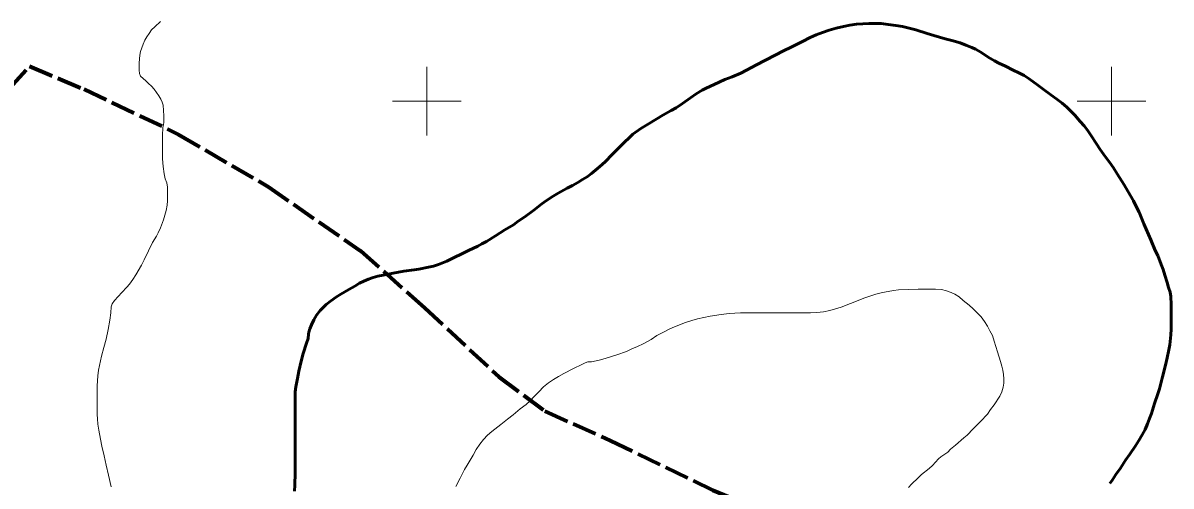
# Model space of a CAD drawing. Extents: x 240591 to 242335, y 5323482 to 5326937.
# Drawn here: x 241082 to 241417.4, y 5325887.6 to 5326022.8 of the extents above; entities that cross this region are included whole.
import ezdxf

# ---------------------------------------------------------------- set-up
doc = ezdxf.new("R2010")
doc.units = 0
doc.header["$LTSCALE"] = 1.2
doc.linetypes.add('LONG_DASHED', pattern=[7.5, 6, -1.5])
for name, color, linetype, lineweight in [('1', 7, 'Continuous', 53), ('2', 7, 'Continuous', 13), ('22', 7, 'LONG_DASHED', 70), ('61', 7, 'Continuous', 13)]:
    doc.layers.add(name, color=color, linetype=linetype, lineweight=lineweight)

msp = doc.modelspace()

# ---------------------------------------------------------------- linework, layer by layer
at = {"layer": '1', "linetype": 'LONG_DASHED'}
for points in [[(241414.9, 5325919.5), (241415.8, 5325922.9), (241416.3, 5325925), (241416.8, 5325927.4), (241417, 5325928.8), (241417.3, 5325931.7), (241417.4, 5325933.4), (241417.4, 5325935), (241417.4, 5325938.1), (241417.4, 5325940.6), (241417.3, 5325942.9), (241417.1, 5325944.2), (241416.7, 5325945.6), (241416.3, 5325947), (241415.6, 5325949.2), (241415.1, 5325950.8), (241414.5, 5325952.3), (241413.5, 5325954.9), (241412.8, 5325956.4), (241411.5, 5325959.5), (241410.1, 5325962.6), (241409.5, 5325964.2), (241408.1, 5325967.6), (241407.2, 5325969.2), (241406.4, 5325970.9), (241405.5, 5325972.5), (241403.7, 5325975.6), (241401.7, 5325978.8), (241400.6, 5325980.5), (241399.4, 5325982.2), (241398.2, 5325983.8), (241396.7, 5325985.9), (241395.6, 5325987.5), (241394, 5325990.1), (241393, 5325991.5), (241392, 5325992.8), (241390.9, 5325994.1), (241389.3, 5325995.9), (241387, 5325998.2), (241385.6, 5325999.4), (241384, 5326000.6), (241382.3, 5326001.9), (241380, 5326003.5), (241378.5, 5326004.7), (241376, 5326006.5), (241374.5, 5326007.5), (241372.9, 5326008.3), (241371.3, 5326009.1), (241369, 5326010.2), (241367.1, 5326011.1), (241365.8, 5326011.8), (241364, 5326012.9), (241361.8, 5326014.3), (241360.3, 5326015.2), (241359.2, 5326015.7), (241357.5, 5326016.4), (241355.8, 5326017), (241353.4, 5326017.7), (241351.4, 5326018.2), (241348.1, 5326019.2), (241346.2, 5326019.8), (241342.8, 5326020.8), (241340.9, 5326021.3), (241339, 5326021.8), (241337, 5326022.1), (241334.8, 5326022.4), (241332.7, 5326022.7), (241330.8, 5326022.7), (241329.1, 5326022.7), (241327.4, 5326022.6), (241325.5, 5326022.5), (241323.6, 5326022.2), (241321.7, 5326021.8), (241319.6, 5326021.3), (241317.5, 5326020.7), (241315.6, 5326020.1), (241313.7, 5326019.4), (241312, 5326018.6), (241309.7, 5326017.4), (241306.6, 5326015.9), (241304, 5326014.6), (241302, 5326013.5), (241298.7, 5326011.9), (241296.3, 5326010.6), (241293.4, 5326009.1), (241291.7, 5326008.2), (241289.2, 5326007.1), (241287.1, 5326006.3), (241283.9, 5326004.9), (241281.6, 5326003.8), (241280.4, 5326003.2), (241278.7, 5326002.1), (241277, 5326001), (241274.7, 5325999.3), (241272.8, 5325998.1), (241271.4, 5325997.3), (241268.9, 5325995.9), (241267.2, 5325994.8), (241264.5, 5325993.2), (241262.5, 5325992), (241260.2, 5325990.4)], [(241260.2, 5325990.4), (241259.8, 5325990), (241259.1, 5325989.3), (241257.7, 5325988), (241255.5, 5325985.8), (241254, 5325984.3), (241252.2, 5325982.4), (241251.2, 5325981.5), (241249.9, 5325980.3), (241248.1, 5325978.9), (241246.8, 5325977.9), (241245.5, 5325977.1), (241244.1, 5325976.2), (241242.6, 5325975.4), (241241, 5325974.6), (241238.4, 5325973.1), (241236.9, 5325972.2), (241235, 5325971), (241233.6, 5325970), (241231.3, 5325968.2), (241228.6, 5325966.2), (241226.7, 5325964.9), (241225.3, 5325963.9), (241222.8, 5325962.4), (241220.1, 5325960.7), (241217.4, 5325959), (241216.1, 5325958.3), (241214.9, 5325957.6), (241212.2, 5325956.4), (241210.4, 5325955.5), (241207.8, 5325954.2), (241205.8, 5325953.3), (241203.4, 5325952.3), (241201.9, 5325951.8), (241200.5, 5325951.5), (241197.7, 5325950.9), (241196.3, 5325950.7), (241193.3, 5325950.3), (241190.2, 5325949.8), (241187.2, 5325949.2), (241185.7, 5325948.9), (241184.3, 5325948.5), (241183, 5325948), (241181.6, 5325947.4), (241180.3, 5325946.8), (241179, 5325946), (241177.2, 5325945), (241174.9, 5325943.6), (241173.6, 5325942.8), (241171.9, 5325941.6), (241170.6, 5325940.6), (241168.8, 5325938.8), (241167.8, 5325937.5), (241167, 5325936.1), (241166.3, 5325934.7), (241165.8, 5325933.5), (241165.5, 5325932.5), (241165.4, 5325931.9), (241165.3, 5325930.7), (241164.8, 5325929.3), (241163.9, 5325926.3), (241163.3, 5325924), (241162.6, 5325921.1), (241162.2, 5325919), (241161.7, 5325916.5), (241161.5, 5325915.1), (241161.5, 5325913.8), (241161.5, 5325912.6), (241161.5, 5325910.1), (241161.5, 5325907.3), (241161.5, 5325904), (241161.5, 5325900.8), (241161.5, 5325898), (241161.5, 5325894.3), (241161.5, 5325891.4), (241161.4, 5325887.8), (241161.3, 5325886.1)], [(241399.5, 5325888.3), (241400.3, 5325889.4), (241401.3, 5325890.9), (241402.6, 5325892.8), (241404.1, 5325895.1), (241405.4, 5325896.9), (241407, 5325899.3), (241408, 5325900.9), (241409, 5325902.5), (241409.8, 5325904.1), (241410.5, 5325905.7), (241411.1, 5325907.3), (241411.7, 5325908.8), (241412.6, 5325911.7), (241413.5, 5325914.5), (241414, 5325916), (241414.9, 5325919.5)]]:
    msp.add_lwpolyline(points, dxfattribs=at)
at = {"layer": '2', "linetype": 'LONG_DASHED'}
for points in [[(241124.2, 5325974.9), (241124, 5325976.1), (241123.6, 5325977.3), (241123.3, 5325978.8), (241123, 5325980.9), (241122.8, 5325983.2), (241122.8, 5325984.3), (241122.8, 5325987.3), (241122.8, 5325990), (241122.9, 5325992.3), (241123.1, 5325993.1), (241123.2, 5325993.9), (241123.2, 5325995.7), (241123, 5325998.8), (241122.7, 5325999.7), (241122.3, 5326000.6), (241121.7, 5326001.6), (241120.3, 5326003.5), (241119.6, 5326004.4), (241118.7, 5326005.2), (241117.9, 5326005.9), (241116.4, 5326007.3), (241116.1, 5326008.1), (241116, 5326009.1), (241116, 5326011.2), (241116.2, 5326013.4), (241116.4, 5326014.5), (241116.7, 5326015.6), (241117.1, 5326016.7), (241117.6, 5326017.8), (241118.2, 5326018.8), (241118.9, 5326019.8), (241119.6, 5326020.8), (241120.5, 5326021.7), (241122.2, 5326023.3)], [(241107.8, 5325887.3), (241107, 5325890.7), (241106.3, 5325893.7), (241105.7, 5325896.4), (241105.1, 5325899.2), (241104.7, 5325901.3), (241104.2, 5325903.9), (241103.9, 5325905.6), (241103.8, 5325907.2), (241103.7, 5325908.5), (241103.7, 5325911.2), (241103.7, 5325913.9), (241103.7, 5325916.8), (241103.9, 5325919.8), (241104.1, 5325921.4), (241104.4, 5325922.8), (241105, 5325925.5), (241105.6, 5325928), (241106.3, 5325930.5), (241106.9, 5325933.3), (241107.4, 5325936), (241107.7, 5325938.2), (241107.8, 5325939.9), (241108.1, 5325940.8), (241108.8, 5325941.8), (241109.8, 5325942.9), (241110.9, 5325944.1), (241112.4, 5325945.7), (241113.1, 5325946.5), (241114.1, 5325947.9), (241115, 5325949.3), (241116.6, 5325952.1), (241117.4, 5325953.6), (241118.7, 5325956.3), (241119.9, 5325958.7), (241121, 5325960.6), (241121.5, 5325961.5), (241122.2, 5325963), (241123.1, 5325965.3), (241123.5, 5325966.7), (241123.9, 5325968.1), (241124.1, 5325969.6), (241124.2, 5325970.9), (241124.2, 5325972.1), (241124.2, 5325974.9)], [(241364.5, 5325932.9), (241363.8, 5325934.3), (241362.9, 5325935.6), (241361.9, 5325937), (241360.8, 5325938.2), (241359.6, 5325939.3), (241358.4, 5325940.4), (241356.7, 5325941.8), (241355.5, 5325942.8), (241354.2, 5325943.6), (241353.2, 5325944.1), (241351.8, 5325944.6), (241350.3, 5325945), (241348.6, 5325945.1), (241346.8, 5325945.1), (241343.5, 5325945.1), (241340.6, 5325945), (241337.8, 5325944.9), (241336.3, 5325944.7), (241334.8, 5325944.4), (241333.1, 5325944.1), (241331.2, 5325943.6), (241329.4, 5325943), (241327.7, 5325942.4), (241326, 5325941.8), (241323.8, 5325940.9), (241321, 5325939.8), (241319.4, 5325939.3), (241317.7, 5325938.8), (241315.9, 5325938.5), (241313.9, 5325938.3), (241312.1, 5325938.2), (241309.9, 5325938.2), (241307.2, 5325938.2), (241304, 5325938.2), (241300.6, 5325938.2), (241298, 5325938.2), (241295, 5325938.2), (241291.6, 5325938.2), (241290, 5325938.1), (241288.3, 5325938), (241286, 5325937.7), (241282.8, 5325937.2), (241280.9, 5325936.8), (241279.1, 5325936.4), (241277.4, 5325935.9), (241275.3, 5325935.2), (241273.6, 5325934.6), (241271.9, 5325933.9), (241270.8, 5325933.4), (241269.1, 5325932.5), (241267.2, 5325931.5), (241265.5, 5325930.4), (241263.2, 5325929.1), (241261.5, 5325928.3), (241259.9, 5325927.6), (241258.3, 5325926.9), (241255.5, 5325925.9), (241252.1, 5325924.8), (241250.3, 5325924.3), (241248.1, 5325923.8), (241247, 5325923.8), (241246.3, 5325923.6), (241245.3, 5325923.1), (241242.8, 5325921.9), (241240, 5325920.4), (241238.5, 5325919.6), (241237, 5325918.7), (241235.5, 5325917.7), (241234.1, 5325916.5), (241232.7, 5325915.1), (241231.4, 5325913.7), (241230.2, 5325912.5), (241229, 5325911.4), (241227.3, 5325910.1), (241225.2, 5325908.4), (241223.6, 5325907.1), (241221.6, 5325905.5), (241219, 5325903.5), (241217.7, 5325902.4), (241216.6, 5325901.2), (241215.5, 5325899.8), (241214.4, 5325898.2), (241213.5, 5325896.6), (241211.8, 5325893.7), (241211, 5325892.4), (241209.7, 5325889.9), (241208.5, 5325887.4)], [(241340.7, 5325887.1), (241341.6, 5325888.1), (241343.5, 5325890), (241344.5, 5325890.9), (241346.7, 5325892.7), (241347.7, 5325893.6), (241349.5, 5325895.5), (241350.2, 5325896.1), (241351.3, 5325896.9), (241352.2, 5325897.5), (241353, 5325898.3), (241354.4, 5325899.5), (241356.9, 5325901.6), (241357.8, 5325902.4), (241359.6, 5325904.3), (241361.7, 5325906.4), (241363.8, 5325908.6), (241364.7, 5325909.9), (241365.7, 5325911.3), (241367.4, 5325913.8), (241368, 5325915.1), (241368.4, 5325916.4), (241368.6, 5325917.6), (241368.6, 5325918.9), (241368.5, 5325920.1), (241368.3, 5325921.4), (241368, 5325922.6), (241367.6, 5325923.9), (241366.7, 5325926.8), (241365.7, 5325929.9), (241365.2, 5325931.5), (241364.5, 5325932.9)]]:
    msp.add_lwpolyline(points, dxfattribs=at)
at = {"layer": '22'}
msp.add_lwpolyline([(240878.6, 5325887), (240910.1, 5325893.3), (240944.6, 5325905.6), (240977.3, 5325920.7), (241006.9, 5325931.9), (241027.6, 5325950.5), (241049.7, 5325971.5), (241072.1, 5325997.1), (241083.9, 5326010.2), (241099.8, 5326003.5), (241127.5, 5325990.3), (241153.7, 5325975), (241180.6, 5325956.3), (241199.3, 5325939.6), (241221, 5325919.5), (241234.5, 5325909.4), (241253.5, 5325900.9), (241283.5, 5325886.4), (241311.3, 5325874.6), (241329.3, 5325867.7), (241351.2, 5325858.8), (241373.9, 5325850)], dxfattribs=at)
at = {"layer": '61'}
for points in [[(241200, 5326010), (241200, 5326000), (241200, 5325990)], [(241400, 5326010), (241400, 5326000), (241400, 5325990)], [(241190, 5326000), (241200, 5326000), (241210, 5326000)], [(241390, 5326000), (241400, 5326000), (241410, 5326000)]]:
    msp.add_lwpolyline(points, dxfattribs=at)

doc.saveas('drawing.dxf')
